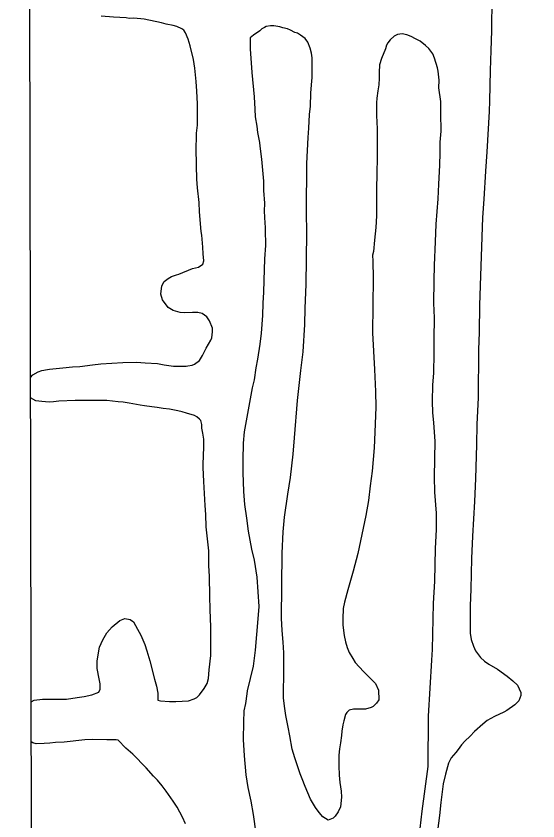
# Model space of a CAD drawing. Extents: x 3355677 to 3393573, y 612928 to 638357.
# Drawn here: x 3359768 to 3360437, y 627448 to 628478 of the extents above; entities that cross this region are included whole.
import ezdxf

# ---------------------------------------------------------------- set-up
doc = ezdxf.new("R2010")
doc.units = 0
doc.layers.add('V-GRID-FRAM', color=7, linetype='Continuous')
doc.layers.add('V-SITE-VEGE', color=7, linetype='Continuous')

msp = doc.modelspace()

# ---------------------------------------------------------------- linework, layer by layer
at = {"layer": 'V-GRID-FRAM'}
msp.add_lwpolyline([(3359767.9, 636495.9), (3391341.6, 636578.5), (3391397.2, 618394.8), (3359807.6, 618312.1), (3359767.9, 636495.9)], dxfattribs=at)
at = {"layer": 'V-SITE-VEGE'}
for p, q in [((3360377.8, 628502.9), (3360377.2, 628459.6)), ((3359892.9, 628477), (3359877.1, 628478.4)), ((3359909, 628476), (3359892.9, 628477)), ((3359913, 628475.2), (3359909, 628476)), ((3359918.9, 628475.9), (3359913, 628475.2)), ((3359932.2, 628474.6), (3359918.9, 628475.9)), ((3359954.2, 628469.6), (3359932.2, 628474.6)), ((3359960.1, 628467.9), (3359954.2, 628469.6)), ((3359969.2, 628466.2), (3359960.1, 628467.9)), ((3359973.9, 628465), (3359969.2, 628466.2)), ((3359980.5, 628462.2), (3359973.9, 628465)), ((3359982.9, 628460.5), (3359980.5, 628462.2)), ((3360083, 628462.1), (3360080.2, 628459.7)), ((3360086.1, 628464), (3360083, 628462.1)), ((3360088.5, 628465.1), (3360086.1, 628464)), ((3360094.1, 628465.9), (3360088.5, 628465.1)), ((3360098.4, 628465.8), (3360094.1, 628465.9)), ((3360105.9, 628464.5), (3360098.4, 628465.8)), ((3360109.8, 628463.3), (3360105.9, 628464.5)), ((3360115.7, 628462), (3360109.8, 628463.3)), ((3360119.6, 628460.4), (3360115.7, 628462)), ((3359985.2, 628457), (3359982.9, 628460.5)), ((3359988.3, 628448.7), (3359985.2, 628457)), ((3360072.2, 628453.9), (3360067.9, 628450.4)), ((3360080.2, 628459.7), (3360072.2, 628453.9)), ((3360125.1, 628457.6), (3360119.6, 628460.4)), ((3360128.6, 628456.4), (3360125.1, 628457.6)), ((3360132.5, 628454), (3360128.6, 628456.4)), ((3360138.4, 628449.6), (3360132.5, 628454)), ((3360252.6, 628452.5), (3360247.1, 628447.8)), ((3360256.6, 628454.8), (3360252.6, 628452.5)), ((3360262.9, 628455.9), (3360256.6, 628454.8)), ((3360268.8, 628454.2), (3360262.9, 628455.9)), ((3360274.3, 628452.2), (3360268.8, 628454.2)), ((3360279.8, 628449.4), (3360274.3, 628452.2)), ((3360377.2, 628459.6), (3360376.5, 628434.4)), ((3359990.9, 628440.4), (3359988.3, 628448.7)), ((3359995.4, 628423), (3359990.9, 628440.4)), ((3360067.9, 628450.4), (3360067.7, 628436.6)), ((3360141.9, 628445.2), (3360138.4, 628449.6)), ((3360144.9, 628437.3), (3360141.9, 628445.2)), ((3360242.7, 628441.2), (3360241.4, 628436.5)), ((3360244.3, 628444.3), (3360242.7, 628441.2)), ((3360247.1, 628447.8), (3360244.3, 628444.3)), ((3360285.7, 628446.5), (3360279.8, 628449.4)), ((3360292.7, 628440.9), (3360285.7, 628446.5)), ((3360297, 628436.9), (3360292.7, 628440.9)), ((3360067.7, 628436.6), (3360070.1, 628406.3)), ((3360146.4, 628430.9), (3360144.9, 628437.3)), ((3360147.5, 628425), (3360146.4, 628430.9)), ((3360241.4, 628436.5), (3360236.1, 628423.9)), ((3360302, 628430.2), (3360297, 628436.9)), ((3360304.3, 628424.6), (3360302, 628430.2)), ((3360376.5, 628434.4), (3360375.4, 628408.8)), ((3359996.9, 628411.9), (3359995.4, 628423)), ((3360147.2, 628399.8), (3360147.5, 628425)), ((3360236.1, 628423.9), (3360233.7, 628416.1)), ((3360308.1, 628412), (3360304.3, 628424.6)), ((3359998.6, 628394.6), (3359996.9, 628411.9)), ((3360233.7, 628416.1), (3360233.2, 628406.2)), ((3360308.8, 628408), (3360308.1, 628412)), ((3360070.1, 628406.3), (3360072.8, 628375.1)), ((3360146.7, 628390.4), (3360147.2, 628399.8)), ((3360233.2, 628406.2), (3360233.1, 628398.7)), ((3360309.9, 628396.2), (3360308.8, 628408)), ((3360375.4, 628408.8), (3360374.5, 628369.8)), ((3359999.6, 628382.3), (3359998.6, 628394.6)), ((3360145.8, 628379.7), (3360146.7, 628390.4)), ((3360232.6, 628390.5), (3360231.7, 628382.6)), ((3360233.1, 628398.7), (3360232.6, 628390.5)), ((3360309.7, 628386.4), (3360309.9, 628396.2)), ((3360000.6, 628366.2), (3359999.6, 628382.3)), ((3360145.2, 628363.2), (3360145.8, 628379.7)), ((3360231.7, 628382.6), (3360230.4, 628373.2)), ((3360312.3, 628369), (3360309.7, 628386.4)), ((3360072.8, 628375.1), (3360073.8, 628359)), ((3360230.4, 628373.2), (3360229.9, 628367.3)), ((3360312.1, 628354), (3360312.3, 628369)), ((3360374.5, 628369.8), (3360374.4, 628356)), ((3360000.3, 628338.6), (3360000.6, 628366.2)), ((3360073.8, 628359), (3360074.1, 628349.5)), ((3360143.9, 628352.2), (3360145.2, 628363.2)), ((3360229.9, 628367.3), (3360229.7, 628351.1)), ((3360074.1, 628349.5), (3360076.3, 628337.3)), ((3360143.2, 628334.9), (3360143.9, 628352.2)), ((3360229.7, 628351.1), (3360230.7, 628333.8)), ((3360312.6, 628331.2), (3360312.1, 628354)), ((3360374.4, 628356), (3360371.4, 628304.4)), ((3359999, 628328.4), (3360000.3, 628338.6)), ((3360076.3, 628337.3), (3360077.4, 628329.4)), ((3359998.7, 628304.7), (3359999, 628328.4)), ((3360077.4, 628329.4), (3360080, 628316.7)), ((3360142.3, 628322.7), (3360143.2, 628334.9)), ((3360230.7, 628333.8), (3360230.5, 628319.2)), ((3360311.6, 628317), (3360312.6, 628331.2)), ((3360080, 628316.7), (3360080.3, 628311.6)), ((3360140.7, 628289.6), (3360142.3, 628322.7)), ((3360230.5, 628319.2), (3360230.6, 628295.2)), ((3360311.5, 628303.2), (3360311.6, 628317)), ((3360080.3, 628311.6), (3360082.5, 628295)), ((3359999.3, 628292.1), (3359998.7, 628304.7)), ((3360310.9, 628287.5), (3360311.5, 628303.2)), ((3360371.4, 628304.4), (3360369.5, 628279.6)), ((3359999.2, 628287), (3359999.3, 628292.1)), ((3359999.4, 628269.7), (3359999.2, 628287)), ((3360082.5, 628295), (3360084.9, 628267)), ((3360139.9, 628227.7), (3360140.7, 628289.6)), ((3360230.6, 628295.2), (3360230.4, 628279)), ((3360309.8, 628263.1), (3360310.9, 628287.5)), ((3360230.4, 628279), (3360229.7, 628254.6)), ((3360369.5, 628279.6), (3360367.5, 628243.8)), ((3360000.5, 628258.6), (3359999.4, 628269.7)), ((3360084.9, 628267), (3360085.1, 628255.2)), ((3360002.6, 628239.7), (3360000.5, 628258.6)), ((3360085.1, 628255.2), (3360086.1, 628239)), ((3360308.8, 628244.2), (3360309.8, 628263.1)), ((3360229.7, 628254.6), (3360229.9, 628241.2)), ((3360002.8, 628227.5), (3360002.6, 628239.7)), ((3360086.1, 628239), (3360086, 628228.4)), ((3360229.9, 628241.2), (3360229.7, 628222.7)), ((3360306.4, 628211.9), (3360308.8, 628244.2)), ((3360367.5, 628243.8), (3360365.6, 628220.6)), ((3360004.9, 628202.6), (3360002.8, 628227.5)), ((3360086, 628228.4), (3360086.6, 628213)), ((3360140.4, 628200.2), (3360139.9, 628227.7)), ((3360229.7, 628222.7), (3360229.1, 628207.7)), ((3360365.6, 628220.6), (3360361.8, 628108)), ((3360086.6, 628213), (3360086.9, 628207.9)), ((3360086.9, 628207.9), (3360086.9, 628205.2)), ((3360086.9, 628205.2), (3360087.4, 628184.7)), ((3360229.1, 628207.7), (3360227.3, 628191.2)), ((3360305.3, 628189.4), (3360306.4, 628211.9)), ((3360006, 628197.9), (3360004.9, 628202.6)), ((3360007.4, 628182.5), (3360006, 628197.9)), ((3360139.6, 628134.8), (3360140.4, 628200.2)), ((3360087.4, 628184.7), (3360086.4, 628167.3)), ((3360227.3, 628191.2), (3360226, 628177)), ((3360304.2, 628159.5), (3360305.3, 628189.4)), ((3360007.7, 628173.8), (3360007.4, 628182.5)), ((3360008.4, 628164.8), (3360007.7, 628173.8)), ((3360226, 628177), (3360224.7, 628172.3)), ((3360224.7, 628172.3), (3360225, 628164.4)), ((3360007.1, 628160.8), (3360008.4, 628164.8)), ((3360086.4, 628167.3), (3360085.3, 628139.8)), ((3360225, 628164.4), (3360225.6, 628142.8)), ((3359976.6, 628147.8), (3359994.1, 628155.1)), ((3359994.1, 628155.1), (3360001.6, 628157)), ((3360001.6, 628157), (3360007.1, 628160.8)), ((3360303.5, 628139.4), (3360304.2, 628159.5)), ((3359957.6, 628138.6), (3359962.8, 628142.5)), ((3359962.8, 628142.5), (3359967.1, 628144.8)), ((3359967.1, 628144.8), (3359973.5, 628147.1)), ((3359973.5, 628147.1), (3359976.6, 628147.8)), ((3360225.6, 628142.8), (3360224.7, 628072.7)), ((3359953.5, 628122.1), (3359954.8, 628133.1)), ((3359954.8, 628133.1), (3359957.6, 628138.6)), ((3360085.3, 628139.8), (3360085.1, 628124.8)), ((3360138.4, 628104.1), (3360139.6, 628134.8)), ((3360303.2, 628110.7), (3360303.5, 628139.4)), ((3359955.7, 628115), (3359953.5, 628122.1)), ((3360085.1, 628124.8), (3360084.1, 628110.6)), ((3359962.7, 628105.1), (3359955.7, 628115)), ((3360084.1, 628110.6), (3360083.5, 628094.9)), ((3360304.1, 628092.1), (3360303.2, 628110.7)), ((3359969, 628101.4), (3359962.7, 628105.1)), ((3359978, 628098.6), (3359969, 628101.4)), ((3360137.8, 628083.2), (3360138.4, 628104.1)), ((3360361.8, 628108), (3360361.4, 628073.7)), ((3359983.9, 628098.5), (3359978, 628098.6)), ((3359994.1, 628098.8), (3359983.9, 628098.5)), ((3360000.8, 628098.7), (3359994.1, 628098.8)), ((3360006.3, 628097.4), (3360000.8, 628098.7)), ((3360012.2, 628093), (3360006.3, 628097.4)), ((3360015.7, 628087.9), (3360012.2, 628093)), ((3360083.5, 628094.9), (3360082.1, 628072.1)), ((3360303.8, 628065), (3360304.1, 628092.1)), ((3360019.5, 628078.7), (3360015.7, 628087.9)), ((3360135.7, 628048.5), (3360137.8, 628083.2)), ((3360018.6, 628066.5), (3360019.8, 628074)), ((3360019.8, 628074), (3360019.5, 628078.7)), ((3360082.1, 628072.1), (3360080.3, 628058.3)), ((3360224.7, 628072.7), (3360227.3, 628025.7)), ((3360361.4, 628073.7), (3360360.7, 628050.9)), ((3360011.7, 628053.2), (3360017.3, 628063.4)), ((3360017.3, 628063.4), (3360018.6, 628066.5)), ((3360303.9, 628046.8), (3360303.8, 628065)), ((3360006.9, 628043.8), (3360011.7, 628053.2)), ((3360080.3, 628058.3), (3360077.3, 628039)), ((3360132.7, 628024.6), (3360135.7, 628048.5)), ((3360360.7, 628050.9), (3360360, 627989.4)), ((3360002.8, 628037.2), (3360006.9, 628043.8)), ((3360077.3, 628039), (3360075.2, 628028)), ((3360303.2, 628021.2), (3360303.9, 628046.8)), ((3359810.9, 628026.2), (3359827.8, 628027.9)), ((3359827.8, 628027.9), (3359840, 628029)), ((3359840, 628029), (3359849.5, 628029.6)), ((3359849.5, 628029.6), (3359865.7, 628031.8)), ((3359865.7, 628031.8), (3359876.7, 628032.9)), ((3359876.7, 628032.9), (3359904.7, 628034.5)), ((3359904.7, 628034.5), (3359922.4, 628035)), ((3359922.4, 628035), (3359933.5, 628034.1)), ((3359933.5, 628034.1), (3359949.2, 628033.5)), ((3359949.2, 628033.5), (3359957.5, 628031.9)), ((3359957.5, 628031.9), (3359969.7, 628030.1)), ((3359969.7, 628030.1), (3359985.8, 628029.9)), ((3359985.8, 628029.9), (3359988.2, 628030.3)), ((3359988.2, 628030.3), (3359993.7, 628031.4)), ((3359993.7, 628031.4), (3359996.5, 628032.5)), ((3359996.5, 628032.5), (3360002.8, 628037.2)), ((3360075.2, 628028), (3360073.1, 628012.7)), ((3359786.4, 628015.6), (3359789.5, 628019)), ((3359789.5, 628019), (3359796.2, 628022.8)), ((3359796.2, 628022.8), (3359801, 628024.3)), ((3359801, 628024.3), (3359808.1, 628025.8)), ((3359808.1, 628025.8), (3359810.9, 628026.2)), ((3360128.7, 627986), (3360132.7, 628024.6)), ((3360227.3, 628025.7), (3360228.5, 627997.4)), ((3360301.9, 628005.9), (3360303.2, 628021.2)), ((3359786.4, 627989.5), (3359786.4, 628015.6)), ((3360073.1, 628012.7), (3360070.6, 628002.1)), ((3360070.6, 628002.1), (3360060.4, 627945.9)), ((3360228.5, 627997.4), (3360229, 627977.3)), ((3360301.6, 627984.6), (3360301.9, 628005.9)), ((3359793, 627985.8), (3359786.4, 627989.5)), ((3360360, 627989.4), (3360358.4, 627955.6)), ((3359800.9, 627984.6), (3359793, 627985.8)), ((3359810.3, 627984), (3359800.9, 627984.6)), ((3359815.8, 627984.4), (3359810.3, 627984)), ((3359822.6, 627985.1), (3359815.8, 627984.4)), ((3359843.8, 627986), (3359822.6, 627985.1)), ((3359854.1, 627985.9), (3359843.8, 627986)), ((3359871.8, 627986), (3359854.1, 627985.9)), ((3359884.4, 627985.9), (3359871.8, 627986)), ((3359898.6, 627984.5), (3359884.4, 627985.9)), ((3359905.3, 627984), (3359898.6, 627984.5)), ((3359912.7, 627982.4), (3359905.3, 627984)), ((3359926.9, 627980.2), (3359912.7, 627982.4)), ((3359932.4, 627979), (3359926.9, 627980.2)), ((3359941.8, 627978.1), (3359932.4, 627979)), ((3359948.5, 627977.2), (3359941.8, 627978.1)), ((3359956.4, 627975.9), (3359948.5, 627977.2)), ((3360124.9, 627938.4), (3360128.7, 627986)), ((3360229, 627977.3), (3360227.8, 627945.4)), ((3360301.8, 627970.8), (3360301.6, 627984.6)), ((3359964.6, 627975), (3359956.4, 627975.9)), ((3359975.3, 627972.9), (3359964.6, 627975)), ((3359980.7, 627971.3), (3359975.3, 627972.9)), ((3359986.2, 627970), (3359980.7, 627971.3)), ((3359996.5, 627966.8), (3359986.2, 627970)), ((3359999.6, 627965.1), (3359996.5, 627966.8)), ((3360303.2, 627957.4), (3360301.8, 627970.8)), ((3360003.1, 627961.9), (3359999.6, 627965.1)), ((3360004.6, 627960.4), (3360003.1, 627961.9)), ((3360005.8, 627955.2), (3360004.6, 627960.4)), ((3360304.9, 627933.8), (3360303.2, 627957.4)), ((3360006.1, 627950.5), (3360005.8, 627955.2)), ((3360007.2, 627944.2), (3360006.1, 627950.5)), ((3360060.4, 627945.9), (3360059, 627931.3)), ((3360358.4, 627955.6), (3360358, 627929.2)), ((3360008.3, 627936.3), (3360007.2, 627944.2)), ((3360008.6, 627932.7), (3360008.3, 627936.3)), ((3360123.1, 627917.1), (3360124.9, 627938.4)), ((3360227.8, 627945.4), (3360226.8, 627925.3)), ((3360008.5, 627922.5), (3360008.6, 627932.7)), ((3360059, 627931.3), (3360058.4, 627909.7)), ((3360226.8, 627925.3), (3360224.1, 627895.4)), ((3360304.3, 627888.1), (3360304.9, 627933.8)), ((3360358, 627929.2), (3360356.7, 627885.9)), ((3360007.8, 627900), (3360008.1, 627919.3)), ((3360008.1, 627919.3), (3360008.5, 627922.5)), ((3360119.6, 627887.2), (3360123.1, 627917.1)), ((3360058.4, 627909.7), (3360058.6, 627893.9)), ((3360008.4, 627882.3), (3360007.8, 627900)), ((3360058.6, 627893.9), (3360059.5, 627869.5)), ((3360224.1, 627895.4), (3360221.5, 627876.9)), ((3360116.1, 627866), (3360119.6, 627887.2)), ((3360304.5, 627868.8), (3360304.3, 627888.1)), ((3360356.7, 627885.9), (3360355.2, 627856.7)), ((3360010, 627851.6), (3360008.4, 627882.3)), ((3360221.5, 627876.9), (3360219.6, 627858)), ((3360059.5, 627869.5), (3360060.8, 627852.9)), ((3360111.8, 627836.5), (3360116.1, 627866)), ((3360306.5, 627841.6), (3360304.5, 627868.8)), ((3360060.8, 627852.9), (3360063, 627835.5)), ((3360219.6, 627858), (3360216.3, 627838.7)), ((3360355.2, 627856.7), (3360353, 627812.2)), ((3360011, 627840.1), (3360010, 627851.6)), ((3360011.6, 627824.4), (3360011, 627840.1)), ((3360063, 627835.5), (3360065.5, 627818.6)), ((3360110, 627817.6), (3360111.8, 627836.5)), ((3360216.3, 627838.7), (3360205.8, 627790)), ((3360306.6, 627820.7), (3360306.5, 627841.6)), ((3360013.7, 627805), (3360011.6, 627824.4)), ((3360065.5, 627818.6), (3360069.6, 627795.7)), ((3360108.9, 627790.4), (3360110, 627817.6)), ((3360305.2, 627796.3), (3360306.6, 627820.7)), ((3360353, 627812.2), (3360351.5, 627783.5)), ((3360014.8, 627793.6), (3360013.7, 627805)), ((3360014.9, 627774.7), (3360014.8, 627793.6)), ((3360069.6, 627795.7), (3360072.9, 627781.4)), ((3360304.6, 627754.5), (3360305.2, 627796.3)), ((3360072.9, 627781.4), (3360076.6, 627759.7)), ((3360107.9, 627707.3), (3360108.9, 627790.4)), ((3360205.8, 627790), (3360200, 627767.6)), ((3360351.5, 627783.5), (3360350.6, 627744.5)), ((3360015.9, 627760.5), (3360014.9, 627774.7)), ((3360016.4, 627735.3), (3360015.9, 627760.5)), ((3360200, 627767.6), (3360193, 627743.7)), ((3360076.6, 627759.7), (3360078.9, 627722.3)), ((3360302.7, 627726.2), (3360304.6, 627754.5)), ((3360193, 627743.7), (3360188.9, 627727.6)), ((3360350.6, 627744.5), (3360349.9, 627722.8)), ((3360016.6, 627718.3), (3360016.4, 627735.3)), ((3360078.9, 627722.3), (3360077.9, 627706.5)), ((3360187.2, 627719.7), (3360186.6, 627706.4)), ((3360188.9, 627727.6), (3360187.2, 627719.7)), ((3360301.6, 627667.1), (3360302.7, 627726.2)), ((3360349.9, 627722.8), (3360350, 627698.8)), ((3360017.5, 627695.5), (3360016.6, 627718.3)), ((3359891.1, 627696.2), (3359901, 627704.4)), ((3359901, 627704.4), (3359907.3, 627706.7)), ((3359907.3, 627706.7), (3359914, 627705.4)), ((3359914, 627705.4), (3359918.3, 627702.6)), ((3359918.3, 627702.6), (3359923.7, 627693.1)), ((3360077.9, 627706.5), (3360074.3, 627666.4)), ((3360108.9, 627691.6), (3360107.9, 627707.3)), ((3360186.6, 627706.4), (3360186.5, 627698.1)), ((3360186.5, 627698.1), (3360188.3, 627685.1)), ((3360350, 627698.8), (3360349.9, 627688.2)), ((3359879, 627679.5), (3359884.3, 627688.4)), ((3359884.3, 627688.4), (3359891.1, 627696.2)), ((3359923.7, 627693.1), (3359927.6, 627685.5)), ((3360017.3, 627682.5), (3360017.5, 627695.5)), ((3360110.2, 627676.6), (3360108.9, 627691.6)), ((3360349.9, 627688.2), (3360351, 627679.9)), ((3359875, 627670), (3359879, 627679.5)), ((3359927.6, 627685.5), (3359932.9, 627673.3)), ((3360017.6, 627667.9), (3360017.3, 627682.5)), ((3360188.3, 627685.1), (3360190.2, 627676.8)), ((3360351, 627679.9), (3360354, 627671.2)), ((3359872, 627652.7), (3359875, 627670)), ((3359932.9, 627673.3), (3359935.6, 627665.4)), ((3360017.4, 627659.6), (3360017.6, 627667.9)), ((3360110.9, 627662.8), (3360110.2, 627676.6)), ((3360190.2, 627676.8), (3360192.1, 627669.6)), ((3360192.1, 627669.6), (3360194.8, 627663.3)), ((3360300.6, 627653.3), (3360301.6, 627667.1)), ((3360354, 627671.2), (3360356.7, 627665.2)), ((3359935.6, 627665.4), (3359939.4, 627652.7)), ((3360015.3, 627641.1), (3360017.4, 627659.6)), ((3360074.3, 627666.4), (3360071.6, 627645.9)), ((3360111, 627643.1), (3360110.9, 627662.8)), ((3360194.8, 627663.3), (3360199.4, 627655.4)), ((3360356.7, 627665.2), (3360362.9, 627656.9)), ((3360362.9, 627656.9), (3360368.4, 627652.1)), ((3359871.9, 627642.9), (3359872, 627652.7)), ((3359939.4, 627652.7), (3359945.4, 627629)), ((3360199.4, 627655.4), (3360202.5, 627650.6)), ((3360202.5, 627650.6), (3360213, 627638.7)), ((3360296.6, 627581.7), (3360300.6, 627653.3)), ((3360368.4, 627652.1), (3360373.8, 627648.5)), ((3360373.8, 627648.5), (3360384.8, 627642)), ((3359874.5, 627629.5), (3359871.9, 627642.9)), ((3360014.3, 627630.1), (3360015.3, 627641.1)), ((3360071.6, 627645.9), (3360064.2, 627614.1)), ((3360110.5, 627604.9), (3360111, 627643.1)), ((3360213, 627638.7), (3360228.6, 627623.5)), ((3360384.8, 627642), (3360397.3, 627632.8)), ((3359875.6, 627623.2), (3359874.5, 627629.5)), ((3359945.4, 627629), (3359948, 627620.3)), ((3360012.7, 627623.4), (3360014.3, 627630.1)), ((3360397.3, 627632.8), (3360404.7, 627626.8)), ((3360404.7, 627626.8), (3360410.5, 627621.2)), ((3359873.9, 627612.5), (3359875.5, 627616.1)), ((3359875.5, 627616.1), (3359875.6, 627623.2)), ((3359948, 627620.3), (3359949.5, 627611.2)), ((3360003, 627609), (3360009, 627617.2)), ((3360009, 627617.2), (3360012.7, 627623.4)), ((3360228.6, 627623.5), (3360232.4, 627614.8)), ((3360410.5, 627621.2), (3360414.8, 627612.1)), ((3359832.4, 627603.6), (3359846.2, 627605.4)), ((3359846.2, 627605.4), (3359855.3, 627606.9)), ((3359855.3, 627606.9), (3359864.8, 627609.1)), ((3359864.8, 627609.1), (3359873.9, 627612.5)), ((3359949.5, 627611.2), (3359949.4, 627602.1)), ((3359996.3, 627603.9), (3359999.4, 627605.5)), ((3359999.4, 627605.5), (3360003, 627609)), ((3360063.7, 627610.2), (3360062, 627598)), ((3360064.2, 627614.1), (3360063.7, 627610.2)), ((3360232.4, 627614.8), (3360232.6, 627602.6)), ((3360414.7, 627608.2), (3360412.3, 627601.5)), ((3360414.8, 627612.1), (3360414.7, 627608.2)), ((3359787.3, 627600.2), (3359791, 627602.1)), ((3359787.4, 627548.7), (3359787.3, 627600.2)), ((3359791, 627602.1), (3359801.7, 627603.6)), ((3359801.7, 627603.6), (3359825.3, 627603.3)), ((3359825.3, 627603.3), (3359832.4, 627603.6)), ((3359949.4, 627602.1), (3359952.9, 627601.3)), ((3359952.9, 627601.3), (3359964.3, 627600.4)), ((3359964.3, 627600.4), (3359972.6, 627600.3)), ((3359972.6, 627600.3), (3359988.8, 627601.3)), ((3359988.8, 627601.3), (3359996.3, 627603.9)), ((3360062, 627598), (3360059.9, 627588.6)), ((3360112.3, 627591.5), (3360110.5, 627604.9)), ((3360229.8, 627598.3), (3360225.4, 627594)), ((3360232.6, 627602.6), (3360229.8, 627598.3)), ((3360407.1, 627596.1), (3360396.7, 627589.1)), ((3360412.3, 627601.5), (3360407.1, 627596.1)), ((3360059.9, 627588.6), (3360059.3, 627574)), ((3360113.8, 627582.4), (3360112.3, 627591.5)), ((3360191.9, 627586.5), (3360190.2, 627583.8)), ((3360194.6, 627589.2), (3360191.9, 627586.5)), ((3360200.2, 627590.8), (3360194.6, 627589.2)), ((3360215.9, 627590.6), (3360200.2, 627590.8)), ((3360223.1, 627592.8), (3360215.9, 627590.6)), ((3360225.4, 627594), (3360223.1, 627592.8)), ((3360392.8, 627586.8), (3360380.9, 627581.4)), ((3360396.7, 627589.1), (3360392.8, 627586.8)), ((3360116.4, 627567.8), (3360113.8, 627582.4)), ((3360187.8, 627575.9), (3360186.5, 627570.4)), ((3360190.2, 627583.8), (3360187.8, 627575.9)), ((3360295.8, 627517.1), (3360296.6, 627581.7)), ((3360371.8, 627576), (3360366.2, 627571.4)), ((3360380.9, 627581.4), (3360371.8, 627576)), ((3360059.3, 627574), (3360059.1, 627551.9)), ((3360118.6, 627556.7), (3360116.4, 627567.8)), ((3360186.5, 627570.4), (3360185.2, 627562.6)), ((3360366.2, 627571.4), (3360355.4, 627562)), ((3360121.5, 627539.3), (3360118.6, 627556.7)), ((3360184.8, 627557.1), (3360183.5, 627547.6)), ((3360185.2, 627562.6), (3360184.8, 627557.1)), ((3360349.8, 627556.2), (3360343.1, 627549.6)), ((3360355.4, 627562), (3360349.8, 627556.2)), ((3359789.5, 627547.4), (3359787.4, 627548.7)), ((3359793.5, 627546.2), (3359789.5, 627547.4)), ((3359803.7, 627546.8), (3359793.5, 627546.2)), ((3359811.2, 627547.1), (3359803.7, 627546.8)), ((3359818.3, 627547.8), (3359811.2, 627547.1)), ((3359829.3, 627548.5), (3359818.3, 627547.8)), ((3359855.8, 627551.3), (3359829.3, 627548.5)), ((3359865.2, 627551.6), (3359855.8, 627551.3)), ((3359884.1, 627551.4), (3359865.2, 627551.6)), ((3359896.3, 627551.2), (3359884.1, 627551.4)), ((3359898.7, 627550.8), (3359896.3, 627551.2)), ((3359908.4, 627540.8), (3359898.7, 627550.8)), ((3360059.1, 627551.9), (3360060, 627530.7)), ((3360183.5, 627547.6), (3360182.2, 627539.8)), ((3360338.7, 627544.9), (3360334.3, 627539.1)), ((3360343.1, 627549.6), (3360338.7, 627544.9)), ((3359917.4, 627533.2), (3359908.4, 627540.8)), ((3359934.5, 627515.7), (3359917.4, 627533.2)), ((3360125.3, 627528.3), (3360121.5, 627539.3)), ((3360182.2, 627539.8), (3360181.7, 627531.9)), ((3360331.5, 627535.2), (3360325.5, 627528.1)), ((3360334.3, 627539.1), (3360331.5, 627535.2)), ((3360060, 627530.7), (3360062.4, 627506.6)), ((3360131.8, 627507.7), (3360125.3, 627528.3)), ((3360181.7, 627531.9), (3360181.5, 627518.1)), ((3360323.4, 627524.2), (3360322.2, 627521.5)), ((3360325.5, 627528.1), (3360323.4, 627524.2)), ((3359944.2, 627504.9), (3359934.5, 627515.7)), ((3360181.5, 627518.1), (3360181.8, 627506.3)), ((3360288.4, 627460.1), (3360295.8, 627517.1)), ((3360322.2, 627521.5), (3360318.1, 627507.3)), ((3359949.3, 627499.7), (3359944.2, 627504.9)), ((3360062.4, 627506.6), (3360065, 627490.4)), ((3360134.5, 627501.4), (3360131.8, 627507.7)), ((3360181.8, 627506.3), (3360182.9, 627496.8)), ((3360318.1, 627507.3), (3360315.2, 627494.8)), ((3359955.1, 627492.6), (3359949.3, 627499.7)), ((3359960.1, 627485.8), (3359955.1, 627492.6)), ((3360138.3, 627491.5), (3360134.5, 627501.4)), ((3360182.9, 627496.8), (3360184.3, 627485.4)), ((3360315.2, 627494.8), (3360312.1, 627471.2)), ((3359969.4, 627472.7), (3359960.1, 627485.8)), ((3360065, 627490.4), (3360068.7, 627473)), ((3360145.2, 627475.2), (3360138.3, 627491.5)), ((3360184.3, 627485.4), (3360185, 627477.9)), ((3359974.5, 627465.1), (3359969.4, 627472.7)), ((3360068.7, 627473), (3360071.6, 627455.7)), ((3360151.7, 627464.9), (3360145.2, 627475.2)), ((3360185, 627477.9), (3360183.6, 627465.7)), ((3359981, 627452.1), (3359974.5, 627465.1)), ((3360156.4, 627458.1), (3360151.7, 627464.9)), ((3360183.6, 627465.7), (3360180.8, 627459)), ((3360312.1, 627471.2), (3360310.4, 627454.3)), ((3359984.8, 627443.7), (3359981, 627452.1)), ((3360071.6, 627455.7), (3360075.3, 627431.2)), ((3360161, 627452.6), (3360156.4, 627458.1)), ((3360167.7, 627448.6), (3360161, 627452.6)), ((3360174.4, 627451.2), (3360167.7, 627448.6)), ((3360176.8, 627453.6), (3360174.4, 627451.2)), ((3360180.8, 627459), (3360176.8, 627453.6)), ((3360285.7, 627437.6), (3360288.4, 627460.1)), ((3360310.4, 627454.3), (3360307.3, 627428.3))]:
    msp.add_line(p, q, dxfattribs=at)

doc.saveas('drawing.dxf')
